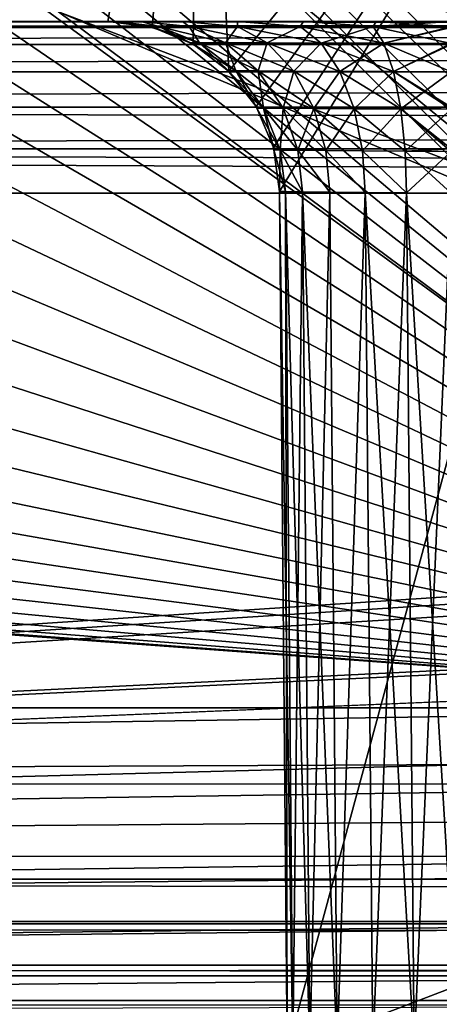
# Model space of a CAD drawing. Header units: metres. Extents: x -206 to 75, y -104 to 104.
# Tile 298 of 656: x -157.28 to -156.06, y 42.62 to 45.49. Entities that reach past the tile are written whole.
import ezdxf

# ---------------------------------------------------------------- set-up
doc = ezdxf.new("R2010")
doc.units = ezdxf.units.M
doc.layers.add('solid_01_1-CONSUMER_THERM_B_125288', color=7, linetype='CONTINUOUS')

msp = doc.modelspace()

# ---------------------------------------------------------------- linework, layer by layer
at = {"layer": 'solid_01_1-CONSUMER_THERM_B_125288'}
for points in [[(-158.776108, 66.195313), (-102.949013, 67.817345), (-158.757141, -66.251068)], [(-102.949013, 67.817345), (-158.757065, -66.804688), (-158.757141, -66.251068)], [(-102.949013, 67.817345), (-103.148926, 67.301086), (-158.757065, -66.804688)], [(-103.148926, 67.301086), (-103.25058, 66.756882), (-158.757065, -66.804688)], [(-103.25058, 66.756882), (-159.058624, -67.86515), (-158.858719, -67.348892)], [(-103.25058, 66.756882), (-103.250504, 66.203262), (-159.058624, -67.86515)], [(-103.25058, 66.756882), (-158.858719, -67.348892), (-158.757065, -66.804688)], [(-103.250504, 66.203262), (-103.231537, -66.243118), (-159.058624, -67.86515)], [(-76.404617, 63.580017, 75.400002), (-185.604614, 63.572178, 75.400002), (-92.716316, 42.429672, 75.400002)], [(-185.604614, 63.572178, 75.400002), (-93.500069, 42.491352, 75.400002), (-92.716316, 42.429672, 75.400002)], [(-185.604614, 63.572178, 75.400002), (-168.500076, 42.491318, 75.400002), (-93.500069, 42.491352, 75.400002)], [(-162.764221, 53.206306, 12.721427), (-153.468491, 43.94569, 12.5), (-162.746674, 53.223858, 12.5)], [(-162.746674, 53.223858, 3.5), (-153.468491, 43.94569, 3.5), (-157.166565, 45.509792, 3.5)], [(-162.746674, 53.223858, 3.5), (-153.468491, 43.94569, 12.5), (-153.468491, 43.94569, 3.5)], [(-162.746674, 53.223858, 3.5), (-162.746674, 53.223858, 12.5), (-153.468491, 43.94569, 12.5)], [(-162.816422, 53.15411, 12.933075), (-153.400085, 43.819302, 12.783387), (-162.764221, 53.206306, 12.721427)], [(-162.764221, 53.206306, 12.721427), (-153.465897, 43.942192, 12.535802), (-153.468491, 43.94569, 12.5)], [(-162.764221, 53.206306, 12.721427), (-153.400085, 43.819302, 12.783387), (-153.411758, 43.854763, 12.718585)], [(-162.764221, 53.206306, 12.721427), (-153.411758, 43.854763, 12.718585), (-153.427795, 43.885677, 12.664754)], [(-162.764221, 53.206306, 12.721427), (-153.427795, 43.885677, 12.664754), (-153.443954, 43.911278, 12.618011)], [(-162.764221, 53.206306, 12.721427), (-153.443954, 43.911278, 12.618011), (-153.457458, 43.930634, 12.57539)], [(-162.764221, 53.206306, 12.721427), (-153.457458, 43.930634, 12.57539), (-153.465897, 43.942192, 12.535802)], [(-162.900635, 53.069889, 13.122963), (-153.414536, 43.745975, 12.942164), (-162.816422, 53.15411, 12.933075)], [(-162.816422, 53.15411, 12.933075), (-153.414536, 43.745975, 12.942164), (-153.404709, 43.763794, 12.900092)], [(-162.816422, 53.15411, 12.933075), (-153.404709, 43.763794, 12.900092), (-153.399277, 43.781982, 12.859416)], [(-162.816422, 53.15411, 12.933075), (-153.399277, 43.781982, 12.859416), (-153.400085, 43.819302, 12.783387)], [(-163.01265, 52.957874, 13.281551), (-153.508224, 43.672676, 13.127207), (-162.900635, 53.069889, 13.122963)], [(-162.900635, 53.069889, 13.122963), (-153.508224, 43.672676, 13.127207), (-153.475266, 43.692078, 13.07823)], [(-162.900635, 53.069889, 13.122963), (-153.475266, 43.692078, 13.07823), (-153.449097, 43.710545, 13.030894)], [(-162.900635, 53.069889, 13.122963), (-153.449097, 43.710545, 13.030894), (-153.429047, 43.728424, 12.985453)], [(-162.900635, 53.069889, 13.122963), (-153.429047, 43.728424, 12.985453), (-153.414536, 43.745975, 12.942164)], [(-163.146835, 52.823696, 13.400871), (-153.706284, 43.584217, 13.31727), (-163.01265, 52.957874, 13.281551)], [(-163.01265, 52.957874, 13.281551), (-153.706284, 43.584217, 13.31727), (-153.647858, 43.607765, 13.273157)], [(-163.01265, 52.957874, 13.281551), (-153.647858, 43.607765, 13.273157), (-153.594757, 43.630539, 13.225832)], [(-163.01265, 52.957874, 13.281551), (-153.594757, 43.630539, 13.225832), (-153.54808, 43.652203, 13.176776)], [(-163.01265, 52.957874, 13.281551), (-153.54808, 43.652203, 13.176776), (-153.508224, 43.672676, 13.127207)], [(-163.296432, 52.674099, 13.474928), (-153.974152, 43.493832, 13.446421), (-163.146835, 52.823696, 13.400871)], [(-163.146835, 52.823696, 13.400871), (-153.974152, 43.493832, 13.446421), (-153.835938, 43.536522, 13.392598)], [(-163.146835, 52.823696, 13.400871), (-153.835938, 43.536522, 13.392598), (-153.706284, 43.584217, 13.31727)], [(-163.296432, 52.674099, 13.474928), (-163.453781, 52.51675, 13.5), (-154.107681, 43.464592, 13.478164)], [(-163.296432, 52.674099, 13.474928), (-154.107681, 43.464592, 13.478164), (-153.974152, 43.493832, 13.446421)], [(-162.735443, 50.527718, 13.5), (-154.418243, 43.481224, 13.5), (-163.453781, 52.51675, 13.5)], [(-154.329346, 43.45998, 13.498856), (-163.453781, 52.51675, 13.5), (-154.418243, 43.481224, 13.5)], [(-154.226852, 43.453503, 13.49328), (-163.453781, 52.51675, 13.5), (-154.329346, 43.45998, 13.498856)], [(-154.107681, 43.464592, 13.478164), (-163.453781, 52.51675, 13.5), (-154.226852, 43.453503, 13.49328)], [(-162.735443, 50.527718, 13.5), (-162.616028, 50.149162, 13.5), (-154.418243, 43.481224, 13.5)], [(-162.616028, 50.149162, 13.5), (-162.53006, 49.761627, 13.5), (-154.418243, 43.481224, 13.5)], [(-162.53006, 49.761627, 13.5), (-162.47821, 49.368107, 13.5), (-154.418243, 43.481224, 13.5)], [(-162.47821, 49.368107, 13.5), (-162.460831, 48.971596, 13.5), (-154.418243, 43.481224, 13.5)], [(-162.478043, 48.575562, 13.5), (-154.418243, 43.481224, 13.5), (-162.460831, 48.971596, 13.5)], [(-162.478043, 48.575562, 13.5), (-162.52977, 48.181957, 13.5), (-154.418243, 43.481224, 13.5)], [(-162.52977, 48.181957, 13.5), (-162.61557, 47.79443, 13.5), (-154.418243, 43.481224, 13.5)], [(-162.61557, 47.79443, 13.5), (-162.734848, 47.415813, 13.5), (-154.418243, 43.481224, 13.5)], [(-162.734848, 47.415813, 13.5), (-162.886673, 47.049042, 13.5), (-154.418243, 43.481224, 13.5)], [(-167.103424, 47.073505, 63.5), (-156.753433, 47.074249, 63.5), (-165.106583, 45.464462, 63.5)], [(-156.753433, 47.074249, 63.5), (-164.978226, 45.481216, 63.5), (-165.106583, 45.464462, 63.5)], [(-156.753433, 47.074249, 63.5), (-157.021912, 45.48122, 63.5), (-164.978226, 45.481216, 63.5)], [(-156.753433, 47.074249, 63.5), (-156.893555, 45.46447, 63.5), (-157.021912, 45.48122, 63.5)], [(-156.753433, 47.074249, 63.5), (-156.773529, 45.415165, 63.5), (-156.893555, 45.46447, 63.5)], [(-156.753433, 47.074249, 63.5), (-156.670044, 45.336452, 63.5), (-156.773529, 45.415165, 63.5)], [(-156.753433, 47.074249, 63.5), (-155.253433, 47.074356, 63.5), (-156.670044, 45.336452, 63.5)], [(-155.253433, 47.074356, 63.5), (-156.590317, 45.233665, 63.5), (-156.670044, 45.336452, 63.5)], [(-155.253433, 47.074356, 63.5), (-156.539902, 45.114162, 63.5), (-156.590317, 45.233665, 63.5)], [(-155.253433, 47.074356, 63.5), (-156.521927, 44.985584, 63.5), (-156.539902, 45.114162, 63.5)], [(-155.253433, 47.074356, 63.5), (-156.500076, 42.48122, 63.5), (-156.521927, 44.985584, 63.5)], [(-144.503433, 47.075127, 63.5), (-143.392105, 42.481228, 63.5), (-156.500076, 42.48122, 63.5)], [(-155.253433, 47.074356, 63.5), (-144.503433, 47.075127, 63.5), (-156.500076, 42.48122, 63.5)], [(-162.886673, 47.049042, 13.5), (-163.069885, 46.696892, 13.5), (-154.418243, 43.481224, 13.5)], [(-163.069885, 46.696892, 13.5), (-163.283081, 46.362045, 13.5), (-154.418243, 43.481224, 13.5)], [(-163.283081, 46.362045, 13.5), (-163.524673, 46.047062, 13.5), (-154.418243, 43.481224, 13.5)], [(-155.579239, 45.313728, 3.371311), (-156.576645, 46.213043, 3.325387), (-156.866318, 45.867725, 3.455959)], [(-155.579239, 45.313728, 3.371311), (-155.37587, 45.623032, 3.213573), (-156.576645, 46.213043, 3.325387)], [(-163.524673, 46.047062, 13.5), (-163.792786, 45.75433, 13.5), (-154.418243, 43.481224, 13.5)], [(-155.793869, 44.987286, 3.467618), (-156.866318, 45.867725, 3.455959), (-157.166565, 45.509792, 3.5)], [(-155.793869, 44.987286, 3.467618), (-155.579239, 45.313728, 3.371311), (-156.866318, 45.867725, 3.455959)], [(-163.792786, 45.75433, 13.5), (-164.085403, 45.48608, 13.5), (-154.418243, 43.481224, 13.5)], [(-156.014206, 44.652157, 3.5), (-155.793869, 44.987286, 3.467618), (-157.166565, 45.509792, 3.5)], [(-153.468491, 43.94569, 3.5), (-156.014206, 44.652157, 3.5), (-157.166565, 45.509792, 3.5)], [(-168.500076, 45.481216, 46.5), (-139.069153, 45.481228, 46.97401), (-138.557831, 45.481232, 46.681797)], [(-168.500076, 45.481216, 46.5), (-138.557831, 45.481232, 46.681797), (-138.2155, 45.481232, 46.5)], [(-168.500076, 45.481216, 46.5), (-138.2155, 45.481232, 46.5), (-138.2155, 45.476959, 46.434788)], [(-168.500076, 45.481216, 46.5), (-147.956772, 45.481224, 47.5), (-139.891785, 45.481228, 47.5)], [(-168.500076, 45.481216, 46.5), (-139.891785, 45.481228, 47.5), (-139.069153, 45.481228, 46.97401)], [(-168.500076, 45.481216, 46.5), (-156.021759, 45.48122, 47.5), (-147.956772, 45.481224, 47.5)], [(-168.500076, 45.481216, 46.5), (-156.239792, 45.48122, 47.524055), (-156.021759, 45.48122, 47.5)], [(-168.500076, 45.481216, 46.5), (-157.021912, 45.48122, 48.499939), (-156.997864, 45.48122, 48.282089)], [(-165.548553, 45.481216, 47.597069), (-157.021912, 45.48122, 48.499939), (-168.500076, 45.481216, 46.5)], [(-168.500076, 45.481216, 46.5), (-156.997864, 45.48122, 48.282089), (-156.924942, 45.48122, 48.070541)], [(-168.500076, 45.481216, 46.5), (-156.924942, 45.48122, 48.070541), (-156.805038, 45.48122, 47.878185)], [(-168.500076, 45.481216, 46.5), (-156.805038, 45.48122, 47.878185), (-156.644089, 45.48122, 47.717205)], [(-168.500076, 45.481216, 46.5), (-156.644089, 45.48122, 47.717205), (-156.451614, 45.48122, 47.597073)], [(-168.500076, 45.481216, 46.5), (-156.451614, 45.48122, 47.597073), (-156.239792, 45.48122, 47.524055)], [(-168.500076, 45.464314, 46.371098), (-168.500076, 45.481216, 46.5), (-138.2155, 45.476959, 46.434788)], [(-168.500076, 45.464314, 46.371098), (-138.2155, 45.476959, 46.434788), (-138.2155, 45.464199, 46.370613)], [(-168.500076, 45.414425, 46.25034), (-168.500076, 45.464314, 46.371098), (-138.2155, 45.464199, 46.370613)], [(-168.500076, 45.414425, 46.25034), (-138.2155, 45.464199, 46.370613), (-138.2155, 45.414215, 46.249954)], [(-165.548553, 45.481216, 47.597069), (-157.021912, 45.48122, 51.499996), (-157.021912, 45.48122, 48.499939)], [(-165.356079, 45.481216, 47.717178), (-157.021912, 45.48122, 51.499996), (-165.548553, 45.481216, 47.597069)], [(-165.356079, 45.481216, 47.717178), (-157.021912, 45.48122, 54.500053), (-157.021912, 45.48122, 51.499996)], [(-165.195129, 45.481216, 47.878159), (-157.021912, 45.48122, 54.500053), (-165.356079, 45.481216, 47.717178)], [(-165.195129, 45.481216, 47.878159), (-157.021912, 45.48122, 60.499969), (-157.021912, 45.48122, 57.499939)], [(-165.075211, 45.481216, 48.070526), (-157.021912, 45.48122, 60.499969), (-165.195129, 45.481216, 47.878159)], [(-165.195129, 45.481216, 47.878159), (-157.021912, 45.48122, 57.499939), (-157.021912, 45.48122, 54.500053)], [(-165.075211, 45.481216, 48.070526), (-157.021912, 45.48122, 63.5), (-157.021912, 45.48122, 60.499969)], [(-165.002274, 45.481216, 48.282085), (-157.021912, 45.48122, 63.5), (-165.075211, 45.481216, 48.070526)], [(-165.002274, 45.481216, 48.282085), (-164.978241, 45.481216, 48.499947), (-157.021912, 45.48122, 63.5)], [(-164.978241, 45.481216, 51.500004), (-157.021912, 45.48122, 63.5), (-164.978241, 45.481216, 48.499947)], [(-164.978241, 45.481216, 54.500061), (-157.021912, 45.48122, 63.5), (-164.978241, 45.481216, 51.500004)], [(-164.978241, 45.481216, 57.499947), (-157.021912, 45.48122, 63.5), (-164.978241, 45.481216, 54.500061)], [(-164.978241, 45.481216, 60.499973), (-157.021912, 45.48122, 63.5), (-164.978241, 45.481216, 57.499947)], [(-164.978241, 45.481216, 60.499973), (-164.978226, 45.481216, 63.5), (-157.021912, 45.48122, 63.5)], [(-164.085403, 45.48608, 13.5), (-164.400284, 45.244358, 13.5), (-154.418243, 43.481224, 13.5)], [(-157.021912, 45.48122, 60.499969), (-157.021912, 45.48122, 63.5), (-156.893555, 45.46447, 63.5)], [(-157.021912, 45.48122, 57.499939), (-157.021912, 45.48122, 60.499969), (-156.893555, 45.46447, 63.5)], [(-156.903931, 45.467102, 57.5), (-157.021912, 45.48122, 57.499939), (-156.893555, 45.46447, 63.5)], [(-156.873901, 45.467113, 57.271683), (-157.021912, 45.48122, 57.499939), (-156.903931, 45.467102, 57.5)], [(-156.997864, 45.48122, 57.282089), (-157.021912, 45.48122, 57.499939), (-156.873901, 45.467113, 57.271683)], [(-157.021912, 45.48122, 54.500053), (-157.021912, 45.48122, 57.499939), (-156.997864, 45.48122, 57.282089)], [(-156.997864, 45.48122, 54.717915), (-157.021912, 45.48122, 54.500053), (-156.997864, 45.48122, 57.282089)], [(-157.021912, 45.48122, 48.499939), (-156.903931, 45.467102, 48.5), (-156.873901, 45.467113, 48.271683)], [(-156.997864, 45.48122, 48.282089), (-157.021912, 45.48122, 48.499939), (-156.873901, 45.467113, 48.271683)], [(-156.903915, 45.467102, 54.5), (-156.903931, 45.467102, 48.5), (-157.021912, 45.48122, 48.499939)], [(-157.021912, 45.48122, 51.499996), (-156.903915, 45.467102, 54.5), (-157.021912, 45.48122, 48.499939)], [(-157.021912, 45.48122, 51.499996), (-157.021912, 45.48122, 54.500053), (-156.903915, 45.467102, 54.5)], [(-156.997864, 45.48122, 54.717915), (-156.903915, 45.467102, 54.5), (-157.021912, 45.48122, 54.500053)], [(-156.924942, 45.48122, 57.070541), (-156.997864, 45.48122, 57.282089), (-156.873901, 45.467113, 57.271683)], [(-156.997864, 45.48122, 54.717915), (-156.997864, 45.48122, 57.282089), (-156.924942, 45.48122, 57.070541)], [(-156.997864, 45.48122, 54.717915), (-156.924942, 45.48122, 57.070541), (-156.924927, 45.48122, 54.929474)], [(-156.924942, 45.48122, 48.070541), (-156.997864, 45.48122, 48.282089), (-156.873901, 45.467113, 48.271683)], [(-156.997864, 45.48122, 54.717915), (-156.873901, 45.467113, 54.72831), (-156.903915, 45.467102, 54.5)], [(-156.997864, 45.48122, 54.717915), (-156.924927, 45.48122, 54.929474), (-156.873901, 45.467113, 54.72831)], [(-156.924942, 45.48122, 57.070541), (-156.873901, 45.467113, 57.271683), (-156.78537, 45.46701, 57.059174)], [(-156.805038, 45.48122, 56.878185), (-156.924942, 45.48122, 57.070541), (-156.78537, 45.46701, 57.059174)], [(-156.924927, 45.48122, 54.929474), (-156.924942, 45.48122, 57.070541), (-156.805038, 45.48122, 56.878185)], [(-156.924942, 45.48122, 48.070541), (-156.873901, 45.467113, 48.271683), (-156.78537, 45.46701, 48.059174)], [(-156.805038, 45.48122, 47.878185), (-156.924942, 45.48122, 48.070541), (-156.78537, 45.46701, 48.059174)], [(-156.924927, 45.48122, 54.929474), (-156.805038, 45.48122, 56.878185), (-156.805023, 45.48122, 55.121841)], [(-156.924927, 45.48122, 54.929474), (-156.78537, 45.467007, 54.940823), (-156.873901, 45.467113, 54.72831)], [(-156.924927, 45.48122, 54.929474), (-156.805023, 45.48122, 55.121841), (-156.78537, 45.467007, 54.940823)], [(-156.755081, 45.419331, 57.303528), (-156.873901, 45.467113, 57.271683), (-156.903931, 45.467102, 57.5)], [(-156.755081, 45.419331, 48.303528), (-156.873901, 45.467113, 48.271683), (-156.903931, 45.467102, 48.5)], [(-156.893204, 45.464371, 57.5), (-156.903931, 45.467102, 57.5), (-156.893555, 45.46447, 63.5)], [(-156.755081, 45.419331, 57.303528), (-156.903931, 45.467102, 57.5), (-156.893204, 45.464371, 57.5)], [(-156.893204, 45.464371, 48.5), (-156.755081, 45.419331, 48.303528), (-156.903931, 45.467102, 48.5)], [(-156.89325, 45.464386, 54.5), (-156.893204, 45.464371, 48.5), (-156.903931, 45.467102, 48.5)], [(-156.903915, 45.467102, 54.5), (-156.89325, 45.464386, 54.5), (-156.903931, 45.467102, 48.5)], [(-156.873901, 45.467113, 54.72831), (-156.89325, 45.464386, 54.5), (-156.903915, 45.467102, 54.5)], [(-156.893204, 45.464371, 57.5), (-156.893555, 45.46447, 63.5), (-156.773529, 45.415165, 63.5)], [(-156.873901, 45.467113, 54.72831), (-156.781006, 45.419361, 54.5), (-156.89325, 45.464386, 54.5)], [(-156.89325, 45.464386, 54.5), (-156.781006, 45.419361, 54.5), (-156.893204, 45.464371, 48.5)], [(-156.781006, 45.419361, 57.5), (-156.893204, 45.464371, 57.5), (-156.773529, 45.415165, 63.5)], [(-156.755081, 45.419331, 57.303528), (-156.893204, 45.464371, 57.5), (-156.781006, 45.419361, 57.5)], [(-156.893204, 45.464371, 48.5), (-156.781006, 45.419361, 48.5), (-156.755081, 45.419331, 48.303528)], [(-156.781006, 45.419361, 54.5), (-156.781006, 45.419361, 48.5), (-156.893204, 45.464371, 48.5)], [(-156.678879, 45.419121, 57.120667), (-156.78537, 45.46701, 57.059174), (-156.873901, 45.467113, 57.271683)], [(-156.755081, 45.419331, 57.303528), (-156.678879, 45.419121, 57.120667), (-156.873901, 45.467113, 57.271683)], [(-156.678879, 45.419121, 48.120667), (-156.78537, 45.46701, 48.059174), (-156.873901, 45.467113, 48.271683)], [(-156.755081, 45.419331, 48.303528), (-156.678879, 45.419121, 48.120667), (-156.873901, 45.467113, 48.271683)], [(-156.755081, 45.419331, 54.696465), (-156.781006, 45.419361, 54.5), (-156.873901, 45.467113, 54.72831)], [(-156.755081, 45.419331, 54.696465), (-156.873901, 45.467113, 54.72831), (-156.78537, 45.467007, 54.940823)], [(-156.805038, 45.48122, 56.878185), (-156.78537, 45.46701, 57.059174), (-156.644791, 45.466846, 56.877068)], [(-156.644089, 45.48122, 56.717205), (-156.805038, 45.48122, 56.878185), (-156.644791, 45.466846, 56.877068)], [(-156.805023, 45.48122, 55.121841), (-156.805038, 45.48122, 56.878185), (-156.644089, 45.48122, 56.717205)], [(-156.805038, 45.48122, 47.878185), (-156.78537, 45.46701, 48.059174), (-156.644791, 45.466846, 47.877068)], [(-156.644089, 45.48122, 47.717205), (-156.805038, 45.48122, 47.878185), (-156.644791, 45.466846, 47.877068)], [(-156.805023, 45.48122, 55.121841), (-156.644089, 45.48122, 56.717205), (-156.644073, 45.48122, 55.282822)], [(-156.805023, 45.48122, 55.121841), (-156.644791, 45.466846, 55.122929), (-156.78537, 45.467007, 54.940823)], [(-156.805023, 45.48122, 55.121841), (-156.644073, 45.48122, 55.282822), (-156.644791, 45.466846, 55.122929)], [(-156.557892, 45.418789, 56.963982), (-156.644791, 45.466846, 56.877068), (-156.78537, 45.46701, 57.059174)], [(-156.678879, 45.419121, 57.120667), (-156.557892, 45.418789, 56.963982), (-156.78537, 45.46701, 57.059174)], [(-156.557892, 45.418789, 47.963982), (-156.644791, 45.466846, 47.877068), (-156.78537, 45.46701, 48.059174)], [(-156.678879, 45.419121, 48.120667), (-156.557892, 45.418789, 47.963982), (-156.78537, 45.46701, 48.059174)], [(-156.678879, 45.419117, 54.87933), (-156.78537, 45.467007, 54.940823), (-156.644791, 45.466846, 55.122929)], [(-156.678879, 45.419117, 54.87933), (-156.755081, 45.419331, 54.696465), (-156.78537, 45.467007, 54.940823)], [(-156.557877, 45.418785, 55.036015), (-156.678879, 45.419117, 54.87933), (-156.644791, 45.466846, 55.122929)], [(-156.644089, 45.48122, 56.717205), (-156.644791, 45.466846, 56.877068), (-156.461899, 45.466629, 56.737801)], [(-156.644089, 45.48122, 47.717205), (-156.644791, 45.466846, 47.877068), (-156.461899, 45.466629, 47.737801)], [(-156.644073, 45.48122, 55.282822), (-156.461899, 45.466629, 55.262192), (-156.644791, 45.466846, 55.122929)], [(-156.400497, 45.418346, 56.844177), (-156.461899, 45.466629, 56.737801), (-156.644791, 45.466846, 56.877068)], [(-156.557892, 45.418789, 56.963982), (-156.400497, 45.418346, 56.844177), (-156.644791, 45.466846, 56.877068)], [(-156.400497, 45.418346, 47.844177), (-156.461899, 45.466629, 47.737801), (-156.644791, 45.466846, 47.877068)], [(-156.557892, 45.418789, 47.963982), (-156.400497, 45.418346, 47.844177), (-156.644791, 45.466846, 47.877068)], [(-156.557877, 45.418785, 55.036015), (-156.644791, 45.466846, 55.122929), (-156.461899, 45.466629, 55.262192)], [(-156.451614, 45.48122, 56.597073), (-156.644089, 45.48122, 56.717205), (-156.461899, 45.466629, 56.737801)], [(-156.644073, 45.48122, 55.282822), (-156.644089, 45.48122, 56.717205), (-156.451614, 45.48122, 56.597073)], [(-156.451614, 45.48122, 47.597073), (-156.644089, 45.48122, 47.717205), (-156.461899, 45.466629, 47.737801)], [(-156.644073, 45.48122, 55.282822), (-156.451614, 45.48122, 56.597073), (-156.451584, 45.48122, 55.402931)], [(-156.644073, 45.48122, 55.282822), (-156.451584, 45.48122, 55.402931), (-156.461899, 45.466629, 55.262192)], [(-156.400497, 45.418346, 55.155819), (-156.557877, 45.418785, 55.036015), (-156.461899, 45.466629, 55.262192)], [(-156.451614, 45.48122, 56.597073), (-156.461899, 45.466629, 56.737801), (-156.249344, 45.46637, 56.650913)], [(-156.451614, 45.48122, 47.597073), (-156.461899, 45.466629, 47.737801), (-156.249344, 45.46637, 47.650913)], [(-156.451584, 45.48122, 55.402931), (-156.249344, 45.46637, 55.349083), (-156.461899, 45.466629, 55.262192)], [(-156.21759, 45.417831, 56.769451), (-156.249344, 45.46637, 56.650913), (-156.461899, 45.466629, 56.737801)], [(-156.400497, 45.418346, 56.844177), (-156.21759, 45.417831, 56.769451), (-156.461899, 45.466629, 56.737801)], [(-156.21759, 45.417831, 47.769451), (-156.249344, 45.46637, 47.650913), (-156.461899, 45.466629, 47.737801)], [(-156.400497, 45.418346, 47.844177), (-156.21759, 45.417831, 47.769451), (-156.461899, 45.466629, 47.737801)], [(-156.400497, 45.418346, 55.155819), (-156.461899, 45.466629, 55.262192), (-156.249344, 45.46637, 55.349083)], [(-156.239792, 45.48122, 56.524055), (-156.451614, 45.48122, 56.597073), (-156.249344, 45.46637, 56.650913)], [(-156.451584, 45.48122, 55.402931), (-156.451614, 45.48122, 56.597073), (-156.239792, 45.48122, 56.524055)], [(-156.239792, 45.48122, 47.524055), (-156.451614, 45.48122, 47.597073), (-156.249344, 45.46637, 47.650913)], [(-156.451584, 45.48122, 55.402931), (-156.239792, 45.48122, 56.524055), (-156.239777, 45.48122, 55.475948)], [(-156.451584, 45.48122, 55.402931), (-156.239777, 45.48122, 55.475948), (-156.249344, 45.46637, 55.349083)], [(-156.21759, 45.417828, 55.230545), (-156.400497, 45.418346, 55.155819), (-156.249344, 45.46637, 55.349083)], [(-156.239792, 45.48122, 56.524055), (-156.249344, 45.46637, 56.650913), (-156.021866, 45.466068, 56.622162)], [(-156.239792, 45.48122, 47.524055), (-156.249344, 45.46637, 47.650913), (-156.021866, 45.466068, 47.622162)], [(-156.021759, 45.48122, 55.5), (-156.021866, 45.466068, 55.377838), (-156.249344, 45.46637, 55.349083)], [(-156.239777, 45.48122, 55.475948), (-156.021759, 45.48122, 55.5), (-156.249344, 45.46637, 55.349083)], [(-156.021866, 45.464184, 56.62941), (-156.021866, 45.466068, 56.622162), (-156.249344, 45.46637, 56.650913)], [(-156.021866, 45.417259, 56.744686), (-156.021866, 45.464184, 56.62941), (-156.249344, 45.46637, 56.650913)], [(-156.21759, 45.417831, 56.769451), (-156.021866, 45.417259, 56.744686), (-156.249344, 45.46637, 56.650913)], [(-156.249344, 45.46637, 47.650913), (-156.021866, 45.417259, 47.744686), (-156.021866, 45.464184, 47.629406)], [(-156.21759, 45.417831, 47.769451), (-156.021866, 45.417259, 47.744686), (-156.249344, 45.46637, 47.650913)], [(-156.249344, 45.46637, 47.650913), (-156.021866, 45.464184, 47.629406), (-156.021866, 45.466068, 47.622162)], [(-156.21759, 45.417828, 55.230545), (-156.249344, 45.46637, 55.349083), (-156.021866, 45.466068, 55.377838)], [(-156.239792, 45.48122, 56.524055), (-156.021866, 45.466068, 56.622162), (-156.021759, 45.48122, 56.5)], [(-156.239777, 45.48122, 55.475948), (-156.239792, 45.48122, 56.524055), (-156.021759, 45.48122, 56.5)], [(-156.239792, 45.48122, 47.524055), (-156.021866, 45.466068, 47.622162), (-156.021759, 45.48122, 47.5)], [(-156.239777, 45.48122, 55.475948), (-156.021759, 45.48122, 56.5), (-156.021759, 45.48122, 55.5)], [(-156.021866, 45.464184, 55.370594), (-156.21759, 45.417828, 55.230545), (-156.021866, 45.466068, 55.377838)], [(-156.021866, 45.464184, 55.370594), (-156.021866, 45.417259, 55.255318), (-156.21759, 45.417828, 55.230545)], [(-168.500076, 45.334953, 46.146633), (-168.500076, 45.414425, 46.25034), (-138.2155, 45.414215, 46.249954)], [(-168.500076, 45.334953, 46.146633), (-138.2155, 45.414215, 46.249954), (-138.2155, 45.334759, 46.14642)], [(-156.773178, 45.414963, 57.5), (-156.781006, 45.419361, 57.5), (-156.773529, 45.415165, 63.5)], [(-156.649017, 45.337547, 57.331951), (-156.781006, 45.419361, 57.5), (-156.773178, 45.414963, 57.5)], [(-156.649017, 45.337547, 57.331951), (-156.755081, 45.419331, 57.303528), (-156.781006, 45.419361, 57.5)], [(-156.649017, 45.337547, 48.331951), (-156.755081, 45.419331, 48.303528), (-156.781006, 45.419361, 48.5)], [(-156.773178, 45.414963, 48.5), (-156.649017, 45.337547, 48.331951), (-156.781006, 45.419361, 48.5)], [(-156.781006, 45.419361, 54.5), (-156.773178, 45.414963, 48.5), (-156.781006, 45.419361, 48.5)], [(-156.781006, 45.419361, 54.5), (-156.773163, 45.414955, 54.5), (-156.773178, 45.414963, 48.5)], [(-156.755081, 45.419331, 54.696465), (-156.773163, 45.414955, 54.5), (-156.781006, 45.419361, 54.5)], [(-156.773178, 45.414963, 57.5), (-156.773529, 45.415165, 63.5), (-156.670044, 45.336452, 63.5)], [(-156.671234, 45.337639, 57.5), (-156.773178, 45.414963, 57.5), (-156.670044, 45.336452, 63.5)], [(-156.649017, 45.337547, 57.331951), (-156.773178, 45.414963, 57.5), (-156.671234, 45.337639, 57.5)], [(-156.773178, 45.414963, 48.5), (-156.669907, 45.336319, 48.5), (-156.649017, 45.337547, 48.331951)], [(-156.773163, 45.414955, 54.5), (-156.669907, 45.336319, 48.5), (-156.773178, 45.414963, 48.5)], [(-156.755081, 45.419331, 54.696465), (-156.669922, 45.33633, 54.5), (-156.773163, 45.414955, 54.5)], [(-156.773163, 45.414955, 54.5), (-156.669922, 45.33633, 54.5), (-156.669907, 45.336319, 48.5)], [(-156.583862, 45.337238, 57.175533), (-156.678879, 45.419121, 57.120667), (-156.755081, 45.419331, 57.303528)], [(-156.649017, 45.337547, 57.331951), (-156.583862, 45.337238, 57.175533), (-156.755081, 45.419331, 57.303528)], [(-156.583862, 45.337238, 48.175533), (-156.678879, 45.419121, 48.120667), (-156.755081, 45.419331, 48.303528)], [(-156.649017, 45.337547, 48.331951), (-156.583862, 45.337238, 48.175533), (-156.755081, 45.419331, 48.303528)], [(-156.649017, 45.337543, 54.668045), (-156.669922, 45.33633, 54.5), (-156.755081, 45.419331, 54.696465)], [(-156.649017, 45.337543, 54.668045), (-156.755081, 45.419331, 54.696465), (-156.678879, 45.419117, 54.87933)], [(-156.480377, 45.336754, 57.041496), (-156.557892, 45.418789, 56.963982), (-156.678879, 45.419121, 57.120667)], [(-156.583862, 45.337238, 57.175533), (-156.480377, 45.336754, 57.041496), (-156.678879, 45.419121, 57.120667)], [(-156.480377, 45.336754, 48.041496), (-156.557892, 45.418789, 47.963982), (-156.678879, 45.419121, 48.120667)], [(-156.583862, 45.337238, 48.175533), (-156.480377, 45.336754, 48.041496), (-156.678879, 45.419121, 48.120667)], [(-156.583862, 45.337238, 54.824463), (-156.678879, 45.419117, 54.87933), (-156.557877, 45.418785, 55.036015)], [(-156.583862, 45.337238, 54.824463), (-156.649017, 45.337543, 54.668045), (-156.678879, 45.419117, 54.87933)], [(-156.480377, 45.336754, 54.958504), (-156.583862, 45.337238, 54.824463), (-156.557877, 45.418785, 55.036015)], [(-156.345764, 45.336117, 56.938984), (-156.400497, 45.418346, 56.844177), (-156.557892, 45.418789, 56.963982)], [(-156.480377, 45.336754, 57.041496), (-156.345764, 45.336117, 56.938984), (-156.557892, 45.418789, 56.963982)], [(-156.345764, 45.336117, 47.938984), (-156.400497, 45.418346, 47.844177), (-156.557892, 45.418789, 47.963982)], [(-156.480377, 45.336754, 48.041496), (-156.345764, 45.336117, 47.938984), (-156.557892, 45.418789, 47.963982)], [(-156.480377, 45.336754, 54.958504), (-156.557877, 45.418785, 55.036015), (-156.400497, 45.418346, 55.155819)], [(-156.345764, 45.336117, 55.061012), (-156.480377, 45.336754, 54.958504), (-156.400497, 45.418346, 55.155819)], [(-156.189316, 45.335373, 56.875019), (-156.21759, 45.417831, 56.769451), (-156.400497, 45.418346, 56.844177)], [(-156.345764, 45.336117, 56.938984), (-156.189316, 45.335373, 56.875019), (-156.400497, 45.418346, 56.844177)], [(-156.189316, 45.335373, 47.875019), (-156.21759, 45.417831, 47.769451), (-156.400497, 45.418346, 47.844177)], [(-156.345764, 45.336117, 47.938984), (-156.189316, 45.335373, 47.875019), (-156.400497, 45.418346, 47.844177)], [(-156.345764, 45.336117, 55.061012), (-156.400497, 45.418346, 55.155819), (-156.21759, 45.417828, 55.230545)], [(-156.189301, 45.335369, 55.124977), (-156.345764, 45.336117, 55.061012), (-156.21759, 45.417828, 55.230545)], [(-156.021866, 45.414238, 56.749996), (-156.021866, 45.417259, 56.744686), (-156.21759, 45.417831, 56.769451)], [(-156.021866, 45.334579, 56.853752), (-156.021866, 45.414238, 56.749996), (-156.21759, 45.417831, 56.769451)], [(-156.189316, 45.335373, 56.875019), (-156.021866, 45.334579, 56.853752), (-156.21759, 45.417831, 56.769451)], [(-156.21759, 45.417831, 47.769451), (-156.021866, 45.334579, 47.853752), (-156.021866, 45.414238, 47.749996)], [(-156.189316, 45.335373, 47.875019), (-156.021866, 45.334579, 47.853752), (-156.21759, 45.417831, 47.769451)], [(-156.21759, 45.417831, 47.769451), (-156.021866, 45.414238, 47.749996), (-156.021866, 45.417259, 47.744686)], [(-156.189301, 45.335369, 55.124977), (-156.21759, 45.417828, 55.230545), (-156.021866, 45.417259, 55.255318)], [(-156.021866, 45.414238, 55.250008), (-156.189301, 45.335369, 55.124977), (-156.021866, 45.417259, 55.255318)], [(-156.021866, 45.414238, 55.250008), (-156.021866, 45.334579, 55.146252), (-156.189301, 45.335369, 55.124977)], [(-168.500076, 45.231331, 46.067051), (-168.500076, 45.334953, 46.146633), (-138.2155, 45.334759, 46.14642)], [(-168.500076, 45.231331, 46.067051), (-138.2155, 45.334759, 46.14642), (-138.2155, 45.231232, 46.06699)], [(-156.671234, 45.337639, 57.5), (-156.670044, 45.336452, 63.5), (-156.590317, 45.233665, 63.5)], [(-156.590363, 45.233742, 57.5), (-156.671234, 45.337639, 57.5), (-156.590317, 45.233665, 63.5)], [(-156.568359, 45.229053, 57.353565), (-156.649017, 45.337547, 57.331951), (-156.671234, 45.337639, 57.5)], [(-156.568359, 45.229053, 57.353565), (-156.671234, 45.337639, 57.5), (-156.590363, 45.233742, 57.5)], [(-156.649017, 45.337543, 54.668045), (-156.590378, 45.233772, 54.5), (-156.669922, 45.33633, 54.5)], [(-156.669922, 45.33633, 54.5), (-156.590378, 45.233772, 54.5), (-156.669907, 45.336319, 48.5)], [(-156.568359, 45.229053, 48.353565), (-156.649017, 45.337547, 48.331951), (-156.669907, 45.336319, 48.5)], [(-156.669907, 45.336319, 48.5), (-156.590363, 45.233742, 48.5), (-156.568359, 45.229053, 48.353565)], [(-156.590378, 45.233772, 54.5), (-156.590363, 45.233742, 48.5), (-156.669907, 45.336319, 48.5)], [(-156.511627, 45.228676, 57.217236), (-156.583862, 45.337238, 57.175533), (-156.649017, 45.337547, 57.331951)], [(-156.568359, 45.229053, 57.353565), (-156.511627, 45.228676, 57.217236), (-156.649017, 45.337547, 57.331951)], [(-156.511627, 45.228676, 48.217236), (-156.583862, 45.337238, 48.175533), (-156.649017, 45.337547, 48.331951)], [(-156.568359, 45.229053, 48.353565), (-156.511627, 45.228676, 48.217236), (-156.649017, 45.337547, 48.331951)], [(-156.649017, 45.337543, 54.668045), (-156.587738, 45.22921, 54.5), (-156.590378, 45.233772, 54.5)], [(-156.568359, 45.229053, 54.646431), (-156.587738, 45.22921, 54.5), (-156.649017, 45.337543, 54.668045)], [(-156.568359, 45.229053, 54.646431), (-156.649017, 45.337543, 54.668045), (-156.583862, 45.337238, 54.824463)], [(-156.421524, 45.228073, 57.100365), (-156.480377, 45.336754, 57.041496), (-156.583862, 45.337238, 57.175533)], [(-156.511627, 45.228676, 57.217236), (-156.421524, 45.228073, 57.100365), (-156.583862, 45.337238, 57.175533)], [(-156.421524, 45.228073, 48.100365), (-156.480377, 45.336754, 48.041496), (-156.583862, 45.337238, 48.175533)], [(-156.511627, 45.228676, 48.217236), (-156.421524, 45.228073, 48.100365), (-156.583862, 45.337238, 48.175533)], [(-156.511627, 45.228672, 54.782761), (-156.583862, 45.337238, 54.824463), (-156.480377, 45.336754, 54.958504)], [(-156.511627, 45.228672, 54.782761), (-156.568359, 45.229053, 54.646431), (-156.583862, 45.337238, 54.824463)], [(-156.421524, 45.228073, 54.899635), (-156.511627, 45.228672, 54.782761), (-156.480377, 45.336754, 54.958504)], [(-156.304245, 45.227287, 57.010914), (-156.345764, 45.336117, 56.938984), (-156.480377, 45.336754, 57.041496)], [(-156.421524, 45.228073, 57.100365), (-156.304245, 45.227287, 57.010914), (-156.480377, 45.336754, 57.041496)], [(-156.304245, 45.227287, 48.010914), (-156.345764, 45.336117, 47.938984), (-156.480377, 45.336754, 48.041496)], [(-156.421524, 45.228073, 48.100365), (-156.304245, 45.227287, 48.010914), (-156.480377, 45.336754, 48.041496)], [(-156.421524, 45.228073, 54.899635), (-156.480377, 45.336754, 54.958504), (-156.345764, 45.336117, 55.061012)], [(-156.304245, 45.227283, 54.989086), (-156.421524, 45.228073, 54.899635), (-156.345764, 45.336117, 55.061012)], [(-156.167877, 45.226368, 56.955021), (-156.189316, 45.335373, 56.875019), (-156.345764, 45.336117, 56.938984)], [(-156.304245, 45.227287, 57.010914), (-156.167877, 45.226368, 56.955021), (-156.345764, 45.336117, 56.938984)], [(-156.167877, 45.226368, 47.955021), (-156.189316, 45.335373, 47.875019), (-156.345764, 45.336117, 47.938984)], [(-156.304245, 45.227287, 48.010914), (-156.167877, 45.226368, 47.955021), (-156.345764, 45.336117, 47.938984)], [(-156.304245, 45.227283, 54.989086), (-156.345764, 45.336117, 55.061012), (-156.189301, 45.335369, 55.124977)], [(-156.167877, 45.226364, 55.044979), (-156.304245, 45.227283, 54.989086), (-156.189301, 45.335369, 55.124977)], [(-156.021866, 45.231224, 56.93301), (-156.021866, 45.334579, 56.853752), (-156.189316, 45.335373, 56.875019)], [(-156.021866, 45.22543, 56.936306), (-156.021866, 45.231224, 56.93301), (-156.189316, 45.335373, 56.875019)], [(-156.167877, 45.226368, 56.955021), (-156.021866, 45.22543, 56.936306), (-156.189316, 45.335373, 56.875019)], [(-156.189316, 45.335373, 47.875019), (-156.021866, 45.22543, 47.936306), (-156.021866, 45.231228, 47.93301)], [(-156.167877, 45.226368, 47.955021), (-156.021866, 45.22543, 47.936306), (-156.189316, 45.335373, 47.875019)], [(-156.189316, 45.335373, 47.875019), (-156.021866, 45.231228, 47.93301), (-156.021866, 45.334579, 47.853752)], [(-156.167877, 45.226364, 55.044979), (-156.189301, 45.335369, 55.124977), (-156.021866, 45.334579, 55.146252)], [(-156.021866, 45.231228, 55.06699), (-156.167877, 45.226364, 55.044979), (-156.021866, 45.334579, 55.146252)], [(-168.500076, 45.231331, 46.067051), (-138.2155, 45.231232, 46.06699), (-138.2155, 45.17255, 46.038052)], [(-168.500076, 45.110626, 46.017036), (-168.500076, 45.231331, 46.067051), (-138.2155, 45.17255, 46.038052)], [(-164.400284, 45.244358, 13.5), (-164.735031, 45.030998, 13.5), (-154.418243, 43.481224, 13.5)], [(-156.590378, 45.233772, 54.5), (-156.587738, 45.22921, 54.5), (-156.590363, 45.233742, 48.5)], [(-156.587738, 45.22921, 57.5), (-156.590363, 45.233742, 57.5), (-156.590317, 45.233665, 63.5)], [(-156.568359, 45.229053, 57.353565), (-156.590363, 45.233742, 57.5), (-156.587738, 45.22921, 57.5)], [(-156.590363, 45.233742, 48.5), (-156.587738, 45.22921, 48.5), (-156.568359, 45.229053, 48.353565)], [(-156.587738, 45.22921, 54.5), (-156.587738, 45.22921, 48.5), (-156.590363, 45.233742, 48.5)], [(-156.587738, 45.22921, 57.5), (-156.590317, 45.233665, 63.5), (-156.539902, 45.114162, 63.5)], [(-156.539902, 45.11414, 57.5), (-156.587738, 45.22921, 57.5), (-156.539902, 45.114162, 63.5)], [(-156.520355, 45.106831, 57.366432), (-156.587738, 45.22921, 57.5), (-156.539902, 45.11414, 57.5)], [(-156.520355, 45.106831, 57.366432), (-156.568359, 45.229053, 57.353565), (-156.587738, 45.22921, 57.5)], [(-156.520355, 45.106831, 48.366432), (-156.568359, 45.229053, 48.353565), (-156.587738, 45.22921, 48.5)], [(-156.539902, 45.11414, 48.5), (-156.520355, 45.106831, 48.366432), (-156.587738, 45.22921, 48.5)], [(-156.587738, 45.22921, 54.5), (-156.539902, 45.11414, 48.5), (-156.587738, 45.22921, 48.5)], [(-156.587738, 45.22921, 54.5), (-156.539886, 45.114098, 54.5), (-156.539902, 45.11414, 48.5)], [(-156.568359, 45.229053, 54.646431), (-156.539886, 45.114098, 54.5), (-156.587738, 45.22921, 54.5)], [(-156.468674, 45.106407, 57.242039), (-156.511627, 45.228676, 57.217236), (-156.568359, 45.229053, 57.353565)], [(-156.520355, 45.106831, 57.366432), (-156.468674, 45.106407, 57.242039), (-156.568359, 45.229053, 57.353565)], [(-156.468674, 45.106407, 48.242039), (-156.511627, 45.228676, 48.217236), (-156.568359, 45.229053, 48.353565)], [(-156.520355, 45.106831, 48.366432), (-156.468674, 45.106407, 48.242039), (-156.568359, 45.229053, 48.353565)], [(-156.568359, 45.229053, 54.646431), (-156.53801, 45.107086, 54.5), (-156.539886, 45.114098, 54.5)], [(-156.520355, 45.106831, 54.633564), (-156.53801, 45.107086, 54.5), (-156.568359, 45.229053, 54.646431)], [(-156.520355, 45.106831, 54.633564), (-156.568359, 45.229053, 54.646431), (-156.511627, 45.228672, 54.782761)], [(-156.468674, 45.106407, 54.757961), (-156.520355, 45.106831, 54.633564), (-156.511627, 45.228672, 54.782761)], [(-156.386566, 45.10574, 57.135319), (-156.421524, 45.228073, 57.100365), (-156.511627, 45.228676, 57.217236)], [(-156.468674, 45.106407, 57.242039), (-156.386566, 45.10574, 57.135319), (-156.511627, 45.228676, 57.217236)], [(-156.386566, 45.10574, 48.135319), (-156.421524, 45.228073, 48.100365), (-156.511627, 45.228676, 48.217236)], [(-156.468674, 45.106407, 48.242039), (-156.386566, 45.10574, 48.135319), (-156.511627, 45.228676, 48.217236)], [(-156.468674, 45.106407, 54.757961), (-156.511627, 45.228672, 54.782761), (-156.421524, 45.228073, 54.899635)], [(-156.021866, 45.231228, 55.06699), (-156.021866, 45.225433, 55.063694), (-156.167877, 45.226364, 55.044979)], [(-156.386566, 45.10574, 54.864681), (-156.468674, 45.106407, 54.757961), (-156.421524, 45.228073, 54.899635)], [(-156.279633, 45.104862, 57.053532), (-156.304245, 45.227287, 57.010914), (-156.421524, 45.228073, 57.100365)], [(-156.386566, 45.10574, 57.135319), (-156.279633, 45.104862, 57.053532), (-156.421524, 45.228073, 57.100365)], [(-156.279633, 45.104862, 48.053532), (-156.304245, 45.227287, 48.010914), (-156.421524, 45.228073, 48.100365)], [(-156.386566, 45.10574, 48.135319), (-156.279633, 45.104862, 48.053532), (-156.421524, 45.228073, 48.100365)], [(-156.386566, 45.10574, 54.864681), (-156.421524, 45.228073, 54.899635), (-156.304245, 45.227283, 54.989086)], [(-156.279648, 45.104862, 54.946465), (-156.386566, 45.10574, 54.864681), (-156.304245, 45.227283, 54.989086)], [(-156.155212, 45.10384, 57.002304), (-156.167877, 45.226368, 56.955021), (-156.304245, 45.227287, 57.010914)], [(-156.279633, 45.104862, 57.053532), (-156.155212, 45.10384, 57.002304), (-156.304245, 45.227287, 57.010914)], [(-156.155212, 45.10384, 48.002304), (-156.167877, 45.226368, 47.955021), (-156.304245, 45.227287, 48.010914)], [(-156.279633, 45.104862, 48.053532), (-156.155212, 45.10384, 48.002304), (-156.304245, 45.227287, 48.010914)], [(-156.279648, 45.104862, 54.946465), (-156.304245, 45.227283, 54.989086), (-156.167877, 45.226364, 55.044979)], [(-156.155212, 45.10384, 54.997696), (-156.279648, 45.104862, 54.946465), (-156.167877, 45.226364, 55.044979)], [(-156.021866, 45.11063, 56.982964), (-156.021866, 45.22543, 56.936306), (-156.167877, 45.226368, 56.955021)], [(-156.021866, 45.102879, 56.984974), (-156.021866, 45.11063, 56.982964), (-156.167877, 45.226368, 56.955021)], [(-156.155212, 45.10384, 57.002304), (-156.021866, 45.102879, 56.984974), (-156.167877, 45.226368, 56.955021)], [(-156.167877, 45.226368, 47.955021), (-156.021866, 45.102879, 47.984974), (-156.021866, 45.110634, 47.982964)], [(-156.155212, 45.10384, 48.002304), (-156.021866, 45.102879, 47.984974), (-156.167877, 45.226368, 47.955021)], [(-156.167877, 45.226368, 47.955021), (-156.021866, 45.110634, 47.982964), (-156.021866, 45.22543, 47.936306)], [(-156.155212, 45.10384, 54.997696), (-156.167877, 45.226364, 55.044979), (-156.021866, 45.225433, 55.063694)], [(-156.021866, 45.110634, 55.017036), (-156.155212, 45.10384, 54.997696), (-156.021866, 45.225433, 55.063694)], [(-168.500076, 45.110626, 46.017036), (-138.2155, 45.17255, 46.038052), (-138.2155, 45.110569, 46.017017)], [(-156.539902, 45.11414, 57.5), (-156.539902, 45.114162, 63.5), (-156.521927, 44.985584, 63.5)], [(-156.53801, 45.10709, 57.5), (-156.539902, 45.11414, 57.5), (-156.521927, 44.985584, 63.5)], [(-156.520355, 45.106831, 57.366432), (-156.539902, 45.11414, 57.5), (-156.53801, 45.10709, 57.5)], [(-156.539902, 45.11414, 48.5), (-156.53801, 45.10709, 48.5), (-156.520355, 45.106831, 48.366432)], [(-156.53801, 45.107086, 54.5), (-156.53801, 45.10709, 48.5), (-156.539902, 45.11414, 48.5)], [(-156.539886, 45.114098, 54.5), (-156.53801, 45.107086, 54.5), (-156.539902, 45.11414, 48.5)], [(-168.500076, 45.110626, 46.017036), (-138.2155, 44.981232, 46), (-168.500076, 44.981216, 46)], [(-168.500076, 45.110626, 46.017036), (-138.2155, 45.046398, 46.004265), (-138.2155, 44.981232, 46)], [(-168.500076, 45.110626, 46.017036), (-138.2155, 45.110569, 46.017017), (-138.2155, 45.046398, 46.004265)], [(-156.521927, 44.985584, 57.5), (-156.53801, 45.10709, 57.5), (-156.521927, 44.985584, 63.5)], [(-156.504883, 44.985435, 57.370602), (-156.53801, 45.10709, 57.5), (-156.521927, 44.985584, 57.5)], [(-156.504883, 44.985435, 57.370602), (-156.520355, 45.106831, 57.366432), (-156.53801, 45.10709, 57.5)], [(-156.504883, 44.985435, 48.370602), (-156.520355, 45.106831, 48.366432), (-156.53801, 45.10709, 48.5)], [(-156.521927, 44.985584, 48.5), (-156.504883, 44.985435, 48.370602), (-156.53801, 45.10709, 48.5)], [(-156.521927, 44.985584, 54.5), (-156.521927, 44.985584, 48.5), (-156.53801, 45.10709, 48.5)], [(-156.53801, 45.107086, 54.5), (-156.521927, 44.985584, 54.5), (-156.53801, 45.10709, 48.5)], [(-156.520355, 45.106831, 54.633564), (-156.521927, 44.985584, 54.5), (-156.53801, 45.107086, 54.5)], [(-156.504883, 44.985435, 54.629398), (-156.521927, 44.985584, 54.5), (-156.520355, 45.106831, 54.633564)], [(-156.454941, 44.984997, 57.250015), (-156.468674, 45.106407, 57.242039), (-156.520355, 45.106831, 57.366432)], [(-156.504883, 44.985435, 57.370602), (-156.454941, 44.984997, 57.250015), (-156.520355, 45.106831, 57.366432)], [(-156.454941, 44.984997, 48.250015), (-156.468674, 45.106407, 48.242039), (-156.520355, 45.106831, 48.366432)], [(-156.504883, 44.985435, 48.370602), (-156.454941, 44.984997, 48.250015), (-156.520355, 45.106831, 48.366432)], [(-156.454941, 44.984997, 54.749985), (-156.520355, 45.106831, 54.633564), (-156.468674, 45.106407, 54.757961)], [(-156.454941, 44.984997, 54.749985), (-156.504883, 44.985435, 54.629398), (-156.520355, 45.106831, 54.633564)], [(-156.375473, 44.984306, 57.146461), (-156.386566, 45.10574, 57.135319), (-156.468674, 45.106407, 57.242039)], [(-156.454941, 44.984997, 57.250015), (-156.375473, 44.984306, 57.146461), (-156.468674, 45.106407, 57.242039)], [(-156.375473, 44.984306, 48.146461), (-156.386566, 45.10574, 48.135319), (-156.468674, 45.106407, 48.242039)], [(-156.454941, 44.984997, 48.250015), (-156.375473, 44.984306, 48.146461), (-156.468674, 45.106407, 48.242039)], [(-156.375473, 44.984306, 54.853539), (-156.468674, 45.106407, 54.757961), (-156.386566, 45.10574, 54.864681)], [(-156.375473, 44.984306, 54.853539), (-156.454941, 44.984997, 54.749985), (-156.468674, 45.106407, 54.757961)], [(-156.271912, 44.983402, 57.066998), (-156.279633, 45.104862, 57.053532), (-156.386566, 45.10574, 57.135319)], [(-156.375473, 44.984306, 57.146461), (-156.271912, 44.983402, 57.066998), (-156.386566, 45.10574, 57.135319)], [(-156.271912, 44.983402, 48.066998), (-156.279633, 45.104862, 48.053532), (-156.386566, 45.10574, 48.135319)], [(-156.375473, 44.984306, 48.146461), (-156.271912, 44.983402, 48.066998), (-156.386566, 45.10574, 48.135319)], [(-156.271912, 44.983402, 54.933002), (-156.386566, 45.10574, 54.864681), (-156.279648, 45.104862, 54.946465)], [(-156.271912, 44.983402, 54.933002), (-156.375473, 44.984306, 54.853539), (-156.386566, 45.10574, 54.864681)], [(-156.151306, 44.982349, 54.98296), (-156.279648, 45.104862, 54.946465), (-156.155212, 45.10384, 54.997696)], [(-156.151306, 44.982349, 54.98296), (-156.271912, 44.983402, 54.933002), (-156.279648, 45.104862, 54.946465)], [(-156.151306, 44.982349, 57.01704), (-156.155212, 45.10384, 57.002304), (-156.279633, 45.104862, 57.053532)], [(-156.271912, 44.983402, 57.066998), (-156.151306, 44.982349, 57.01704), (-156.279633, 45.104862, 57.053532)], [(-156.151306, 44.982349, 48.01704), (-156.155212, 45.10384, 48.002304), (-156.279633, 45.104862, 48.053532)], [(-156.271912, 44.983402, 48.066998), (-156.151306, 44.982349, 48.01704), (-156.279633, 45.104862, 48.053532)], [(-156.021866, 45.110634, 55.017036), (-156.021866, 45.102879, 55.015026), (-156.155212, 45.10384, 54.997696)], [(-156.155212, 45.10384, 48.002304), (-156.021866, 44.98122, 48), (-156.021866, 45.102879, 47.984974)], [(-156.151306, 44.982349, 48.01704), (-156.021866, 44.98122, 48), (-156.155212, 45.10384, 48.002304)], [(-156.021866, 44.98122, 57), (-156.021866, 45.102879, 56.984974), (-156.155212, 45.10384, 57.002304)], [(-156.151306, 44.982349, 57.01704), (-156.021866, 44.98122, 57), (-156.155212, 45.10384, 57.002304)], [(-156.151306, 44.982349, 54.98296), (-156.155212, 45.10384, 54.997696), (-156.021866, 45.102879, 55.015026)], [(-156.151306, 44.982349, 54.98296), (-156.021866, 45.102879, 55.015026), (-156.021866, 44.98122, 55)], [(-164.735031, 45.030998, 13.5), (-165.087097, 44.847633, 13.5), (-154.418243, 43.481224, 13.5)], [(-93.500069, 44.981251, 46), (-168.500076, 42.981216, 46), (-131.000076, 44.53931, 46)], [(-93.500069, 42.981251, 46), (-168.500076, 42.981216, 46), (-93.500069, 44.981251, 46)], [(-168.500076, 42.981216, 46), (-138.2155, 44.981232, 46), (-137.60817, 44.966728, 46)], [(-168.500076, 42.981216, 46), (-168.500076, 44.981216, 46), (-138.2155, 44.981232, 46)], [(-156.500076, 42.48122, 57.5), (-156.521927, 44.985584, 57.5), (-156.521927, 44.985584, 63.5)], [(-156.500076, 42.48122, 57.5), (-156.521927, 44.985584, 63.5), (-156.500076, 42.48122, 63.5)], [(-156.482986, 42.48122, 57.370461), (-156.504883, 44.985435, 57.370602), (-156.521927, 44.985584, 57.5)], [(-156.482986, 42.48122, 57.370461), (-156.521927, 44.985584, 57.5), (-156.500076, 42.48122, 57.5)], [(-156.521927, 44.985584, 54.5), (-156.500076, 42.48122, 54.5), (-156.500076, 42.48122, 48.5)], [(-156.504883, 44.985435, 54.629398), (-156.500076, 42.48122, 54.5), (-156.521927, 44.985584, 54.5)], [(-156.521927, 44.985584, 48.5), (-156.500076, 42.48122, 48.5), (-156.482986, 42.48122, 48.370461)], [(-156.521927, 44.985584, 54.5), (-156.500076, 42.48122, 48.5), (-156.521927, 44.985584, 48.5)], [(-156.521927, 44.985584, 48.5), (-156.482986, 42.48122, 48.370461), (-156.504883, 44.985435, 48.370602)], [(-156.43309, 42.48122, 57.250034), (-156.454941, 44.984997, 57.250015), (-156.504883, 44.985435, 57.370602)], [(-156.43309, 42.48122, 57.250034), (-156.504883, 44.985435, 57.370602), (-156.482986, 42.48122, 57.370461)], [(-156.504883, 44.985435, 54.629398), (-156.482986, 42.48122, 54.629539), (-156.500076, 42.48122, 54.5)], [(-156.454941, 44.984997, 54.749985), (-156.482986, 42.48122, 54.629539), (-156.504883, 44.985435, 54.629398)], [(-156.504883, 44.985435, 48.370602), (-156.482986, 42.48122, 48.370461), (-156.43309, 42.48122, 48.250034)], [(-156.504883, 44.985435, 48.370602), (-156.43309, 42.48122, 48.250034), (-156.454941, 44.984997, 48.250015)], [(-156.454941, 44.984997, 54.749985), (-156.43309, 42.48122, 54.749966), (-156.482986, 42.48122, 54.629539)], [(-156.353622, 42.48122, 57.146446), (-156.375473, 44.984306, 57.146461), (-156.454941, 44.984997, 57.250015)], [(-156.353622, 42.48122, 57.146446), (-156.454941, 44.984997, 57.250015), (-156.43309, 42.48122, 57.250034)], [(-156.375473, 44.984306, 54.853539), (-156.43309, 42.48122, 54.749966), (-156.454941, 44.984997, 54.749985)], [(-156.454941, 44.984997, 48.250015), (-156.43309, 42.48122, 48.250034), (-156.353622, 42.48122, 48.146446)], [(-156.454941, 44.984997, 48.250015), (-156.353622, 42.48122, 48.146446), (-156.375473, 44.984306, 48.146461)], [(-156.375473, 44.984306, 54.853539), (-156.353622, 42.48122, 54.853554), (-156.43309, 42.48122, 54.749966)], [(-156.353622, 42.48122, 57.146446), (-156.271912, 44.983402, 57.066998), (-156.375473, 44.984306, 57.146461)], [(-156.271912, 44.983402, 54.933002), (-156.353622, 42.48122, 54.853554), (-156.375473, 44.984306, 54.853539)], [(-156.375473, 44.984306, 48.146461), (-156.353622, 42.48122, 48.146446), (-156.271912, 44.983402, 48.066998)], [(-156.250031, 42.48122, 57.066978), (-156.271912, 44.983402, 57.066998), (-156.353622, 42.48122, 57.146446)], [(-156.271912, 44.983402, 54.933002), (-156.250031, 42.48122, 54.933022), (-156.353622, 42.48122, 54.853554)], [(-156.271912, 44.983402, 48.066998), (-156.353622, 42.48122, 48.146446), (-156.250031, 42.48122, 48.066978)], [(-156.129593, 42.48122, 57.017078), (-156.151306, 44.982349, 57.01704), (-156.271912, 44.983402, 57.066998)], [(-156.129593, 42.48122, 57.017078), (-156.271912, 44.983402, 57.066998), (-156.250031, 42.48122, 57.066978)], [(-156.151306, 44.982349, 54.98296), (-156.250031, 42.48122, 54.933022), (-156.271912, 44.983402, 54.933002)], [(-156.271912, 44.983402, 48.066998), (-156.250031, 42.48122, 48.066978), (-156.129593, 42.48122, 48.017078)], [(-156.271912, 44.983402, 48.066998), (-156.129593, 42.48122, 48.017078), (-156.151306, 44.982349, 48.01704)], [(-156.151306, 44.982349, 54.98296), (-156.129593, 42.48122, 54.982922), (-156.250031, 42.48122, 54.933022)], [(-156.151306, 44.982349, 48.01704), (-156.000046, 42.48122, 48), (-156.021866, 44.98122, 48)], [(-156.151306, 44.982349, 48.01704), (-156.129593, 42.48122, 48.017078), (-156.000046, 42.48122, 48)], [(-156.000046, 42.48122, 57), (-156.021866, 44.98122, 57), (-156.151306, 44.982349, 57.01704)], [(-156.129593, 42.48122, 57.017078), (-156.000046, 42.48122, 57), (-156.151306, 44.982349, 57.01704)], [(-156.151306, 44.982349, 54.98296), (-156.021866, 44.98122, 55), (-156.129593, 42.48122, 54.982922)], [(-156.129593, 42.48122, 54.982922), (-156.021866, 44.98122, 55), (-156.000046, 42.48122, 55)], [(-168.500076, 42.981216, 46), (-137.60817, 44.966728, 46), (-136.93721, 44.921528, 46)], [(-168.500076, 42.981216, 46), (-136.93721, 44.921528, 46), (-133.96701, 44.669113, 46)], [(-165.087097, 44.847633, 13.5), (-165.453796, 44.695652, 13.5), (-154.418243, 43.481224, 13.5)], [(-165.453796, 44.695652, 13.5), (-165.832352, 44.57621, 13.5), (-154.418243, 43.481224, 13.5)], [(-168.500076, 42.981216, 46), (-133.96701, 44.669113, 46), (-133.703674, 44.64991, 46)], [(-168.500076, 42.981216, 46), (-133.703674, 44.64991, 46), (-131.000076, 44.53931, 46)], [(-165.832352, 44.57621, 13.5), (-166.219879, 44.490219, 13.5), (-154.418243, 43.481224, 13.5)], [(-166.219879, 44.490219, 13.5), (-166.613403, 44.438332, 13.5), (-154.418243, 43.481224, 13.5)], [(-167.406509, 44.438179, 13.5), (-168.500076, 43.481216, 13.5), (-154.418243, 43.481224, 13.5)], [(-167.009964, 44.420944, 13.5), (-167.406509, 44.438179, 13.5), (-154.418243, 43.481224, 13.5)], [(-166.613403, 44.438332, 13.5), (-167.009964, 44.420944, 13.5), (-154.418243, 43.481224, 13.5)], [(-168.500076, 43.259789, 13.524823), (-154.418243, 43.481224, 13.5), (-168.500076, 43.481216, 13.5)], [(-168.500076, 43.259789, 13.524823), (-154.418243, 43.322906, 13.512611), (-154.418243, 43.481224, 13.5)], [(-168.500076, 43.259789, 13.524823), (-154.418243, 43.258846, 13.525039), (-154.418243, 43.322906, 13.512611)], [(-168.500076, 43.259789, 13.524823), (-168.500076, 43.048141, 13.598642), (-154.418243, 43.258846, 13.525039)], [(-168.500076, 43.048141, 13.598642), (-154.418243, 43.159855, 13.553045), (-154.418243, 43.258846, 13.525039)], [(-168.500076, 43.048141, 13.598642), (-154.418243, 43.047329, 13.599035), (-154.418243, 43.159855, 13.553045)], [(-168.500076, 43.048141, 13.598642), (-168.500076, 42.858253, 13.717749), (-154.418243, 43.047329, 13.599035)], [(-168.500076, 42.858253, 13.717749), (-154.418243, 42.999241, 13.623819), (-154.418243, 43.047329, 13.599035)], [(-168.500076, 42.858253, 13.717749), (-154.418243, 42.857716, 13.718181), (-154.418243, 42.999241, 13.623819)], [(-93.500069, 42.851841, 45.982964), (-168.500076, 42.981216, 46), (-93.500069, 42.981251, 46)], [(-93.500069, 42.851841, 45.982964), (-168.500076, 42.851807, 45.982964), (-168.500076, 42.981216, 46)], [(-168.500076, 42.858253, 13.717749), (-168.500076, 42.699665, 13.87616), (-154.418243, 42.857716, 13.718181)], [(-168.500076, 42.699665, 13.87616), (-154.418243, 42.849133, 13.725106), (-154.418243, 42.857716, 13.718181)], [(-93.500069, 42.851841, 45.982964), (-93.500069, 42.731136, 45.932949), (-168.500076, 42.851807, 45.982964)], [(-93.500069, 42.731136, 45.932949), (-168.500076, 42.731102, 45.932949), (-168.500076, 42.851807, 45.982964)], [(-168.500076, 42.699665, 13.87616), (-154.418243, 42.717976, 13.853891), (-154.418243, 42.849133, 13.725106)], [(-93.500069, 42.731136, 45.932949), (-93.500069, 42.627514, 45.853367), (-168.500076, 42.731102, 45.932949)], [(-93.500069, 42.627514, 45.853367), (-168.500076, 42.627476, 45.853367), (-168.500076, 42.731102, 45.932949)], [(-168.500076, 42.699665, 13.87616), (-154.418243, 42.699432, 13.876457), (-154.418243, 42.717976, 13.853891)], [(-168.500076, 42.699665, 13.87616), (-168.500076, 42.580345, 14.065914), (-154.418243, 42.699432, 13.876457)], [(-168.500076, 42.580345, 14.065914), (-154.418243, 42.612858, 14.004075), (-154.418243, 42.699432, 13.876457)], [(-93.500069, 42.627514, 45.853367), (-93.500069, 42.548042, 45.74966), (-168.500076, 42.627476, 45.853367)], [(-93.500069, 42.548042, 45.74966), (-168.500076, 42.548008, 45.74966), (-168.500076, 42.627476, 45.853367)]]:
    msp.add_3dface(points, dxfattribs=at)

doc.saveas('drawing.dxf')
